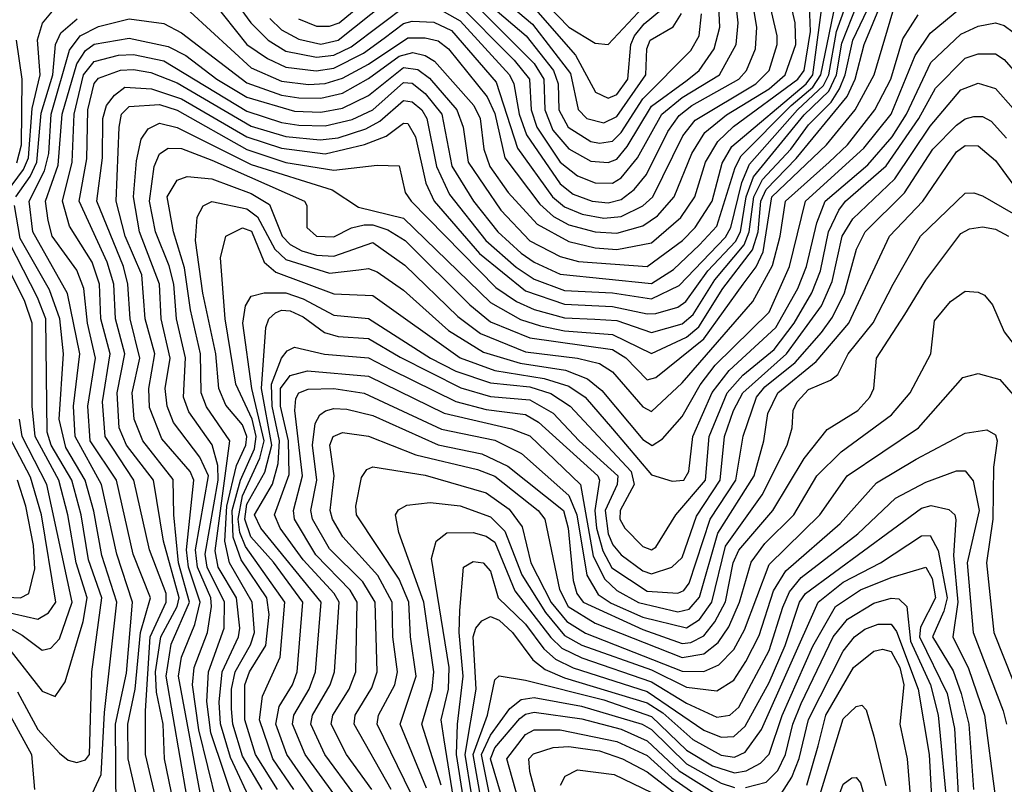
# Model space of a CAD drawing. Extents: x 501367 to 657802, y 482273 to 547541.
# Tile 498 of 656: x 576294 to 578555, y 529357 to 531112. Entities that reach past the tile are written whole.
import ezdxf

# ---------------------------------------------------------------- set-up
doc = ezdxf.new("R2010")
doc.units = 0

msp = doc.modelspace()

# ---------------------------------------------------------------- linework, layer by layer
at = {"layer": '0CON20XD'}
for points in [[(577380, 531275), (577555, 531095.1), (577615, 531058.1), (577645, 531055.3), (577737.1, 531152.9)], [(576515.5, 529295), (576513.6, 529495), (576538.6, 529611.4), (576552.8, 529775), (576516.7, 529885), (576481.7, 530045), (576420.8, 530155), (576417.1, 530225), (576431.4, 530345), (576403.7, 530483.7), (576323.6, 530625), (576315.6, 530695), (576350.7, 530765), (576360.3, 530805), (576365.8, 530895), (576407.9, 531042.1), (576432.4, 531075), (576475, 531096.2), (576545, 531113.9), (576625, 531103.2), (576665, 531081.9), (576815, 530967), (576895, 530938.8), (576935, 530932.8), (576985, 530931.5), (577035, 530943.2), (577095, 530976.7), (577165, 531028.2), (577196.3, 531036.3), (577225, 531029.4), (577246.5, 531016.5), (577336.7, 530915), (577351, 530885), (577359.7, 530815), (577373.1, 530775), (577415.4, 530715.3), (577482.3, 530642.3), (577555, 530602.7), (577615, 530588.5), (577665, 530584.5), (577745, 530599.8), (577811.9, 530658.1), (577844.4, 530705), (577868.7, 530785), (577897.4, 530832.6), (577933.4, 530866.6), (578080.8, 530975), (578095, 530995), (578110, 531085), (578104.1, 531245)], [(576735, 531227.6), (576824.6, 531105), (576864.7, 531064.7), (576905, 531039.9), (576975, 531025.5), (577015, 531030.3), (577055, 531049.8), (577185, 531147.3)], [(576934, 531114), (576975, 531096.7), (577005, 531096.9), (577027.7, 531105), (577175, 531226.9)], [(576746.6, 529313.4), (576705, 529481.6), (576690.9, 529585), (576694.7, 529625), (576725.2, 529704.8), (576734.5, 529765), (576732.7, 529785), (576702.1, 529855), (576697.6, 529895), (576727.1, 530065), (576707.3, 530107.3), (576647.1, 530187.1), (576632, 530225), (576627.8, 530265), (576639.3, 530335), (576618.2, 530425), (576614.4, 530505), (576568.6, 530625), (576555.3, 530705), (576562.1, 530787.9), (576572.6, 530837.4), (576588.6, 530861.4), (576615, 530874.6), (576655, 530864.7), (576825, 530779.6), (577011.3, 530721.3), (577071.9, 530681.9), (577175, 530656.5), (577375, 530462.4), (577443.8, 530423.8), (577489.5, 530409.5), (577545, 530397.7), (577655, 530389.1), (577745, 530345.6), (577825, 530383.1), (577853.3, 530406.7), (577908.6, 530495), (577976.4, 530583.6), (577989.6, 530625), (577996.1, 530695), (578007.7, 530722.3), (578077.1, 530792.9), (578194.4, 530935.6), (578212.3, 530975), (578233.3, 531055), (578294.8, 531205.2)], [(577243.8, 531143.8), (577305, 531109.6), (577418.7, 530985), (577428.6, 530965), (577441, 530895), (577457.3, 530847.3), (577535, 530734.9), (577565, 530711.7), (577608.5, 530695), (577645, 530691.4), (577675, 530699.2), (577705, 530722.2), (577733.5, 530756.5), (577781.9, 530855), (577808, 530892), (577837.3, 530915), (577945.4, 530975), (577963, 530995), (577983.9, 531045), (577986.4, 531095), (577967.7, 531207.7)], [(576567.9, 529305), (576543.1, 529415), (576542.3, 529495), (576559.1, 529575), (576571.1, 529705), (576594, 529785), (576554.6, 529884.6), (576515.7, 530055), (576455.4, 530145), (576450.4, 530225), (576468, 530335), (576449.2, 530415), (576441, 530495), (576425, 530537.2), (576368.1, 530615), (576359.2, 530650.8), (576353.2, 530695), (576382.2, 530777.8), (576391.1, 530895), (576425, 531010.2), (576445, 531041.3), (576464.4, 531055.6), (576545, 531069.6), (576635, 531050.4), (576675, 531029.7), (576746.7, 530975), (576815, 530934), (576925, 530902), (576985, 530899.4), (577035, 530908.8), (577095, 530937.7), (577175, 531002.5), (577207.8, 530997.8), (577235, 530977.7), (577297.9, 530905), (577311.8, 530865), (577323.8, 530785), (577398.7, 530675), (577465, 530604.4), (577535, 530568.1), (577577, 530557), (577735, 530545.4), (577816.2, 530605), (577845, 530635.2), (577884, 530695), (577907.2, 530782.8), (577929.4, 530820.6), (578099.9, 530965), (578114.9, 530985), (578140.7, 531175)], [(576610.6, 529305), (576582.7, 529425), (576582.8, 529525), (576593.5, 529695), (576630.2, 529775), (576630.1, 529795), (576591.7, 529895), (576555.8, 530055), (576489.7, 530155), (576484.1, 530235), (576501.2, 530345), (576480.1, 530425), (576476.6, 530505), (576460.2, 530555), (576408.1, 530638.1), (576391.6, 530695), (576414.3, 530785), (576419.1, 530895), (576440.5, 530985), (576465, 531015.7), (576520.2, 531030.2), (576555, 531032), (576625, 531017.3), (576815, 530902.2), (576895, 530875.7), (576935, 530870), (576995, 530868.3), (577057.3, 530882.7), (577105, 530905.3), (577175, 530967.9), (577195, 530966.1), (577225, 530942.8), (577262.8, 530895), (577286, 530776), (577335.8, 530695), (577391.5, 530625), (577445, 530576), (577475, 530555.3), (577535, 530528.1), (577745, 530506.5), (577795, 530538.5), (577855.3, 530595), (577895, 530637.6), (577937.2, 530772.8), (577951, 530799), (578065.2, 530915), (578115, 530956.7), (578134, 530985), (578172.7, 531175)], [(576647.2, 529315), (576626.3, 529415), (576623, 529495), (576608.2, 529568.2), (576605.9, 529615), (576617.8, 529695), (576655.6, 529765), (576659.8, 529785), (576623.6, 529915), (576600.7, 530055), (576538.6, 530135), (576521.9, 530175), (576517.8, 530255), (576535.4, 530344.6), (576513.4, 530425), (576509.6, 530505), (576494.8, 530555), (576430.4, 530695), (576447.5, 530792.5), (576449.8, 530905), (576464.8, 530965.2), (576475, 530978), (576525, 530996.3), (576555, 530997.8), (576595, 530990.3), (576655, 530966.7), (576825, 530867.8), (576905, 530844.1), (576983.8, 530836.2), (577025, 530841), (577088.9, 530861.1), (577121.1, 530878.9), (577175, 530926.1), (577195, 530923.2), (577216.9, 530905), (577228.9, 530885), (577251.1, 530775), (577280.5, 530710.5), (577364.5, 530605), (577433.6, 530543.6), (577475, 530516.2), (577545, 530490.4), (577655, 530484.6), (577745, 530471), (577808.4, 530501.6), (577915, 530612.4), (577926.9, 530635), (577951.9, 530738.1), (577970, 530780), (578080.4, 530905), (578139.5, 530960.5), (578152, 530985), (578169.7, 531085), (578201.4, 531175)], [(576678.6, 529325), (576629.7, 529605), (576641.7, 529678.3), (576683.8, 529775), (576658.7, 529865), (576647.9, 529975), (576646.2, 530056.2), (576576.2, 530145), (576556.4, 530195), (576551.9, 530255), (576569.7, 530335), (576547, 530425), (576542.4, 530505), (576532.4, 530545), (576471, 530695), (576483.6, 530795), (576484.3, 530885), (576493, 530915), (576511.1, 530938.9), (576535, 530956.9), (576596.6, 530953.4), (576665, 530930.5), (576815, 530843), (576895, 530817.1), (576995, 530804.2), (577085.4, 530825.4), (577135.2, 530844.8), (577175, 530874.5), (577185, 530873.7), (577202.9, 530843), (577226.6, 530736.6), (577245.4, 530695.4), (577350, 530575), (577455, 530489.7), (577545, 530458.7), (577655, 530453.8), (577735, 530436.3), (577755, 530437.5), (577805, 530452.2), (577823.8, 530465), (577873.9, 530535), (577937.6, 530602.4), (577948.8, 530625), (577962, 530705), (577979.2, 530750.8), (578095, 530893.2), (578151.9, 530948.1), (578169.4, 530985), (578181.8, 531058.2), (578227.7, 531175)], [(576685, 531130), (576825, 531001.2), (576895, 530971.1), (576956.6, 530963.4), (576995, 530965.2), (577035, 530977.7), (577095, 531009.7), (577185, 531069.9), (577225, 531070.3), (577255, 531063.5), (577278.8, 531045), (577367, 530935), (577385, 530896.3), (577407.9, 530795), (577488.2, 530688.2), (577520, 530660), (577555, 530641), (577615, 530624.6), (577665, 530621.6), (577725, 530638.8), (577758.6, 530661.4), (577796.9, 530705), (577837.1, 530805), (577867.2, 530852.8), (577916.7, 530893.3), (578015, 530952.9), (578051.4, 530985), (578076.4, 531055), (578074.7, 531104.7), (578058.6, 531175)], [(576735, 531156.3), (576815.3, 531055.3), (576862.8, 531022.8), (576905, 531003.3), (576974.6, 530994.6), (577015, 531000.6), (577083.5, 531035), (577130.8, 531069.2), (577175, 531102.8), (577195, 531108.9), (577245, 531106), (577285, 531087.3), (577388.3, 530968.3), (577437.1, 530817.1), (577517.4, 530705), (577545, 530682), (577585.7, 530665.7), (577635, 530656.1), (577675, 530660.3), (577725, 530684.9), (577747.4, 530705), (577816.8, 530845), (577845, 530881.4), (577984.1, 530965), (578014.9, 530995), (578033.1, 531055), (578033.3, 531075), (578011, 531171)], [(576868.3, 531115), (576895, 531088.5), (576935, 531067.4), (576985, 531056.1), (577025, 531065.1), (577175, 531184.7)], [(577295, 531153.5), (577429.1, 531019.1), (577464.7, 530975), (577468.3, 530905), (577481.6, 530865), (577535, 530785.1), (577575, 530753.5), (577615, 530737.7), (577655, 530736.8), (577675, 530748.9), (577712.6, 530795), (577768.6, 530895), (577815, 530933.3), (577901, 530985), (577939.5, 531055), (577943.5, 531105), (577936.4, 531175)], [(577305, 531181.7), (577475, 531011.5), (577497.3, 530975), (577499.4, 530905), (577518.4, 530858.4), (577555, 530815.4), (577605, 530787.4), (577645, 530783.7), (577665, 530791.9), (577689.1, 530820.9), (577745, 530913.3), (577826.9, 530973.1), (577854, 530995), (577888.8, 531045), (577901.3, 531095), (577897.5, 531175)], [(577385, 531175.1), (577471.3, 531101.4), (577558.4, 530988.4), (577576, 530906), (577596.2, 530885), (577635, 530875.1), (577665, 530889.3), (577731.6, 530985), (577733.9, 531045), (577741.4, 531065), (577794.7, 531095.3), (577813.9, 531126.1)], [(576792.8, 529295), (576732.9, 529475), (576723.1, 529546.9), (576727.3, 529615), (576763.4, 529715), (576764, 529775), (576724.2, 529855), (576719.7, 529885), (576749.8, 530055), (576748.4, 530088.4), (576736, 530136), (576681.8, 530211.8), (576669.9, 530245), (576674.5, 530335.5), (576654, 530425), (576647.3, 530505), (576637.2, 530547.2), (576605.9, 530625), (576591.8, 530695), (576602.2, 530775), (576615, 530804.3), (576635, 530817), (576665, 530815.9), (576735, 530789.7), (576948, 530695), (576953.4, 530685), (576953.5, 530635), (576975.6, 530615), (577015, 530613.1), (577055.7, 530634.3), (577085, 530641.3), (577105, 530641), (577139.5, 530629.5), (577179.2, 530605), (577327.2, 530457.2), (577375, 530418.2), (577465, 530381.3), (577655, 530354.5), (577685.6, 530335.6), (577735, 530285.5), (577755, 530290.5), (577865, 530379.6), (577955.4, 530505), (577985, 530544.5), (578000.8, 530579.2), (578020.7, 530705), (578146.8, 530825), (578212.5, 530905), (578255.8, 530985), (578305, 531150.7)], [(576263, 530715), (576302.3, 530767.7), (576313.5, 530795), (576322.2, 530907.8), (576340.3, 530985), (576334.5, 531065.5), (576345.9, 531104.1), (576368.7, 531131.3)], [(576710.2, 529325), (576658.2, 529605), (576665, 529648.8), (576696.2, 529723.8), (576708.3, 529775), (576681.7, 529855), (576676.5, 529895), (576693.8, 530055), (576684.9, 530075), (576620, 530150), (576591.4, 530221.4), (576590.5, 530265), (576603.7, 530345), (576582.1, 530425), (576573.9, 530526.1), (576536, 530615), (576515.5, 530695), (576522, 530865), (576527.8, 530895), (576545, 530913), (576615, 530917), (576655, 530903.9), (576815, 530813.9), (576905, 530783.8), (577015, 530766.7), (577115, 530778.2), (577165, 530776.7), (577179.2, 530715), (577192.8, 530695), (577387.1, 530497.1), (577434.9, 530464.9), (577475, 530446.6), (577545, 530427.7), (577614.6, 530424.6), (577665, 530421), (577745, 530393.9), (577815, 530413.6), (577840.2, 530435), (577890.1, 530515), (577957.7, 530595), (577969.2, 530625), (577980, 530705), (577999.3, 530745), (578064.5, 530815), (578105, 530870.6), (578157.3, 530922.7), (578176.8, 530953.2), (578189.7, 530985), (578206.9, 531065), (578240.6, 531135)], [(576830.5, 529305), (576778, 529418), (576754.9, 529495.1), (576751.4, 529545), (576758.6, 529615), (576796.4, 529695), (576799.3, 529715), (576791.7, 529785), (576749.6, 529855), (576742.5, 529892.5), (576776, 530145), (576723, 530223), (576710.6, 530255), (576708.7, 530345), (576685.8, 530445.8), (576672.1, 530542.1), (576646.9, 530625), (576632.6, 530705), (576655, 530743.2), (576678.3, 530751.7), (576735, 530746.5), (576825, 530712.8), (576867.5, 530687.5), (576896.2, 530615), (576915, 530596), (576941.5, 530581.5), (576975, 530571.6), (577015, 530568.9), (577105, 530600.1), (577178.5, 530548.5), (577300.3, 530430.3), (577351.9, 530391.9), (577455, 530349.5), (577574.9, 530334.9), (577625, 530322.5), (577655, 530303.2), (577725, 530222.9), (577745, 530212.3), (577815, 530278.4), (577977.6, 530465), (578022.5, 530547.5), (578040.5, 530615), (578052.5, 530695), (578152.9, 530785), (578194.7, 530825), (578257.6, 530905), (578294.3, 530975), (578322.1, 531067.9), (578357, 531123)], [(576850.6, 529345), (576805, 529421.5), (576783.4, 529495), (576780.4, 529529.6), (576780.3, 529575), (576788.4, 529615), (576823.5, 529676.5), (576833.3, 529705), (576827.5, 529775), (576775.5, 529865), (576764.8, 529914.8), (576769.2, 529995), (576791.7, 530088.3), (576813.3, 530135), (576815.1, 530154.9), (576805, 530182), (576767, 530227), (576750.7, 530265), (576743.9, 530345), (576714.3, 530484.3), (576697.6, 530605), (576701.5, 530658.5), (576715.2, 530684.8), (576735, 530694.3), (576815, 530677.4), (576839.5, 530659.5), (576879.7, 530585), (576905, 530561.1), (577005, 530529.7), (577072.7, 530537.3), (577095, 530540.8), (577115, 530533), (577175, 530490.8), (577278.4, 530398.4), (577358.8, 530348.8), (577443.3, 530323.3), (577547.2, 530307.2), (577597.7, 530287.7), (577630.9, 530260.9), (577725, 530148.5), (577745.9, 530134.1), (577770.2, 530149.8), (577815, 530200.8), (577856.7, 530273.3), (577891.3, 530318.7), (578015, 530440.5), (578061.3, 530545), (578098.1, 530695), (578232.7, 530817.3), (578295.1, 530895), (578350.6, 531029.4), (578385, 531081.2), (578455, 531138.9)], [(577375, 531144.4), (577457.1, 531075), (577520, 530995), (577530.7, 530965), (577531.6, 530905), (577553.6, 530865), (577605, 530832.6), (577625, 530828.2), (577655, 530833.2), (577675, 530853.3), (577725, 530930.1), (577835, 531040.8), (577854.4, 531075), (577859.7, 531125)], [(577478.1, 531135), (577570.2, 531030.2), (577615.9, 530945.9), (577645, 530931.5), (577665, 530940.4), (577690.6, 530975), (577697.1, 531055), (577706, 531075), (577727.7, 531102.3), (577768, 531135)], [(576285.1, 530705), (576317.9, 530752.1), (576332.9, 530785), (576342.9, 530897.1), (576369.8, 530985), (576375.9, 531055), (576388.3, 531081.7), (576425.8, 531114.2)], [(576885.6, 529345), (576835.1, 529425), (576810.4, 529505), (576810.8, 529585), (576821.4, 529615), (576859.3, 529675), (576866.4, 529746.4), (576860.9, 529785), (576802.2, 529872.2), (576783.6, 529923.6), (576781.6, 529985), (576800.4, 530055), (576833.2, 530126.8), (576836.7, 530155), (576827.5, 530195), (576789.8, 530275), (576765.7, 530425), (576754.8, 530565), (576767.2, 530615), (576805, 530634.4), (576826.4, 530626.4), (576855.2, 530555.2), (576882, 530532), (577015, 530482.7), (577105, 530478.4), (577305.5, 530335.5), (577385, 530306.9), (577498.1, 530288.1), (577555, 530271), (577592.2, 530245), (577655, 530172.4), (577745, 530067.1), (577792.3, 530052.3), (577819.2, 530055), (577830.4, 530075), (577839.8, 530155), (577883.8, 530256.2), (577923.2, 530306.8), (578030.5, 530405), (578080.6, 530495), (578100.5, 530545), (578124.1, 530645.9), (578143.3, 530695), (578241.4, 530778.6), (578297.3, 530842.7), (578330.2, 530895), (578386.6, 531013.4), (578455, 531078.7), (578495, 531096.7), (578535, 531104.5), (578555, 531098.9), (578575, 531083)], [(576286.9, 530783.1), (576297.9, 530825), (576299.7, 530975), (576286.7, 531065)], [(576923.5, 529345), (576875.4, 529415.4), (576844.5, 529505), (576851.4, 529558.6), (576891.7, 529648.3), (576902.4, 529775), (576812.6, 529902.6), (576799.2, 529935), (576795.2, 529965), (576805, 530018.9), (576845, 530105.1), (576855, 530145), (576826.5, 530265), (576805.9, 530415), (576812, 530455), (576825, 530477.2), (576854.8, 530485.1), (576905, 530485.1), (576945, 530471.4), (577015, 530433.4), (577095, 530425.9), (577236.8, 530335), (577295.4, 530305.4), (577375, 530278.6), (577465, 530269.1), (577513.7, 530253.7), (577558.2, 530225), (577698.2, 530075), (577704.7, 530045), (577672.9, 529985), (577672.1, 529965), (577683.3, 529945), (577725, 529902.3), (577745, 529894.8), (577755, 529901), (577800.8, 529975), (577868.4, 530055), (577877.3, 530155), (577918.6, 530255), (577954.1, 530295.9), (578026.2, 530355), (578072.5, 530415), (578112.9, 530485), (578132.7, 530535), (578151.6, 530625), (578175, 530674.8), (578190, 530695), (578283.9, 530776.1), (578358.4, 530885), (578396.6, 530955), (578465, 531023.6), (578495, 531033.5), (578535, 531033.4), (578555, 531020.8), (578575, 530996.5)], [(576976.8, 529325), (576907.1, 529425), (576881.8, 529495), (576889.5, 529535), (576920, 529585), (576930.9, 529615), (576943.6, 529775), (576876.5, 529866.5), (576824.8, 529924.8), (576810.8, 529965), (576815, 529999.4), (576856.6, 530073.4), (576872.4, 530135), (576849, 530265), (576858.6, 530405), (576865.8, 530425), (576881.1, 530438.9), (576895, 530445.3), (576915, 530443.6), (576945, 530430), (576993.5, 530393.5), (577025, 530384.9), (577095, 530379.8), (577167.4, 530337.4), (577306.6, 530266.6), (577375, 530247.1), (577465, 530239.1), (577518.7, 530208.7), (577578.8, 530145), (577667.4, 530065), (577665.5, 530045), (577638.4, 529985), (577645, 529931.7), (577656.2, 529906.2), (577675, 529883.5), (577725, 529846.4), (577745, 529839.7), (577791.6, 529855), (577815, 529877.6), (577847.9, 529972.1), (577902.5, 530055), (577912.6, 530155), (577933.3, 530215), (577954.4, 530255), (578054.5, 530345), (578134.8, 530455.2), (578159.3, 530510.7), (578182.5, 530615), (578206.8, 530655), (578303.3, 530746.7), (578385, 530867.6), (578455, 530950.7), (578495, 530966), (578535, 530954.3), (578575, 530908.3)], [(577014.9, 529335), (576949.5, 529425), (576920.2, 529495), (576923.6, 529515), (576958.3, 529575), (576973.2, 529615), (576985.7, 529775), (576847.1, 529945), (576833.1, 529975), (576874.6, 530045.4), (576887, 530093), (576890.3, 530145), (576873.4, 530225), (576872, 530275), (576895, 530335.2), (576907.9, 530352.1), (576925, 530360), (576993.9, 530343.9), (577095, 530335.7), (577147.8, 530307.8), (577295.7, 530235.7), (577365, 530216.7), (577455, 530205.5), (577485, 530187.7), (577621.3, 530065), (577625.3, 530055), (577614.5, 529985.5), (577618.4, 529945), (577632.8, 529892.8), (577653.9, 529853.9), (577735, 529800.1), (577805, 529795.5), (577818.8, 529801.2), (577831.3, 529818.7), (577879.8, 529965), (577938.1, 530055), (577955, 530155.5), (577985.5, 530245), (578005, 530269.4), (578074.3, 530325), (578135, 530393.8), (578160.7, 530429.3), (578188.1, 530485), (578215.9, 530585), (578235.2, 530625), (578325.8, 530714.2), (578391.2, 530815), (578445, 530869.7), (578465, 530884.2), (578485, 530889.7), (578505, 530889.3), (578525, 530879.2), (578560.1, 530840.1)], [(577061.4, 529335), (576994.8, 529424.8), (576962.6, 529495), (576966, 529515), (577006.8, 529585), (577016.3, 529615), (577027.5, 529775), (577016.2, 529795), (576945, 529871.6), (576891.6, 529945), (576878.5, 529975), (576912.3, 530067.7), (576911.1, 530145), (576892.6, 530225), (576892.9, 530265), (576915, 530295.4), (576955, 530305.7), (577095, 530293.9), (577268.9, 530208.9), (577423, 530173), (577465, 530156.3), (577581.7, 530045), (577610.7, 529880.7), (577637.2, 529827.2), (577665, 529801.4), (577715, 529773.9), (577805, 529752.9), (577831.1, 529758.9), (577855, 529786), (577897.2, 529932.8), (577980.2, 530065), (578002.9, 530145), (578012, 530208), (578035.1, 530255), (578123.1, 530326.9), (578198.2, 530415), (578291.2, 530615), (578367.6, 530695), (578445, 530808.5), (578465, 530823.2), (578495, 530822.2), (578535, 530788.9), (578655.1, 530625)], [(578300, 530505), (578362.7, 530615), (578465, 530713.3), (578485, 530714.7), (578505, 530707.9), (578575, 530667)], [(576455, 529323.3), (576480.5, 529379.5), (576488.8, 529521.2), (576517.1, 529775), (576482, 529882), (576464, 529984), (576443.8, 530055), (576399.5, 530129.5), (576384.3, 530195), (576394.2, 530345), (576385.5, 530425), (576361.8, 530491.8), (576295, 530609.4), (576281.5, 530685)], [(577147.1, 529345), (577061.6, 529495), (577064.3, 529515), (577102.2, 529577.8), (577114.4, 529615), (577110.3, 529775), (577081.6, 529821.6), (577005, 529897.3), (576965.9, 529965), (576962.4, 529985), (576975.8, 530055), (576966.2, 530135), (576972, 530185), (576982.7, 530205), (576995.8, 530214.2), (577015, 530219.7), (577045, 530217.5), (577105, 530203), (577255, 530136.1), (577355, 530114.9), (577415, 530087.2), (577542.7, 529985), (577553, 529945), (577565, 529824.6), (577573.1, 529795), (577587.8, 529775), (577725, 529711.7), (577815, 529680.1), (577835, 529681.9), (577865, 529697.6), (577890.5, 529729.5), (577914.4, 529775.6), (577932.1, 529865), (577945, 529894.1), (578023.3, 529985), (578095, 530104.4), (578148.5, 530171.5), (578218.4, 530215), (578246.3, 530245), (578255.2, 530265), (578261.6, 530335), (578326.6, 530435), (578375, 530513.6), (578455, 530621.2), (578475, 530631.9), (578505, 530636.6), (578535, 530631.2), (578565, 530614.7)], [(576288.7, 529568.7), (576335, 529482.8), (576385, 529428.2), (576405, 529412.3), (576425, 529406.6), (576445, 529412.9), (576453.7, 529425), (576459.1, 529615), (576482.4, 529785), (576451.7, 529871.7), (576434.5, 529975), (576413.3, 530055), (576366, 530135), (576357, 530165), (576353.6, 530425), (576334.5, 530474.5), (576269.9, 530599.9)], [(576271, 529665), (576345, 529570.6), (576375, 529558.2), (576397.8, 529592.2), (576439.3, 529730.7), (576448.4, 529785), (576423.5, 529865), (576404.5, 529975), (576383.6, 530055), (576329.2, 530155), (576322.1, 530225), (576322.6, 530415), (576305.6, 530465), (576259, 530559)], [(577102.6, 529345), (577044.3, 529425), (577009.1, 529495), (577012.6, 529515), (577050.4, 529575), (577065.4, 529615), (577068.9, 529775), (577052.5, 529802.5), (576973.6, 529883.6), (576925.1, 529965), (576922.5, 529985), (576943.5, 530065), (576925.5, 530215), (576927.7, 530242.3), (576935, 530255.5), (576956.2, 530263.8), (577015.1, 530265.1), (577084.5, 530254.5), (577262.2, 530172.2), (577385, 530146.3), (577446.4, 530116.4), (577555, 530019.7), (577573.6, 529975), (577596.5, 529836.5), (577622.4, 529792.4), (577652.2, 529772.2), (577725, 529740.4), (577825, 529715.9), (577855.2, 529734.8), (577882.9, 529775), (577915, 529903.7), (577998.5, 530021.5), (578056.1, 530135), (578067.6, 530175), (578070.2, 530215), (578079, 530235), (578105, 530263.2), (578155.5, 530284.5), (578172.3, 530297.7), (578196.2, 530345), (578254, 530416), (578300, 530505)], [(577192.4, 529335), (577114.6, 529495), (577117.6, 529515), (577155.4, 529585), (577161.6, 529615), (577150.7, 529695), (577149.1, 529775), (577116.1, 529836.1), (577035.8, 529925), (577011.9, 529965), (577006.9, 529985), (577015.9, 530065), (577005.7, 530135), (577013.5, 530155), (577035, 530164.1), (577095, 530156.2), (577203.1, 530113.1), (577345, 530079.3), (577385, 530063.8), (577484.5, 529985), (577499.8, 529965), (577533.5, 529803.5), (577553.1, 529765), (577615, 529726.4), (577815, 529647.9), (577865, 529656.1), (577897.8, 529682.2), (577922.2, 529717.8), (577946.6, 529775), (577973.4, 529866.6), (578005, 529909.3), (578071.7, 529975), (578124.8, 530065), (578180.1, 530119.9), (578296.2, 530205), (578339, 530255), (578386, 530345), (578395, 530420.6), (578431.8, 530465), (578465, 530488.4), (578495, 530486.7), (578509.4, 530479.4), (578527.5, 530457.5), (578554.3, 530395), (578595, 530342.2)], [(577227.7, 529347.7), (577167.8, 529495), (577204.1, 529605), (577190.9, 529695), (577187.5, 529775), (577165, 529827.3), (577067.5, 529975), (577065.8, 529995), (577078.7, 530061.3), (577091, 530079), (577105, 530085.2), (577225, 530066.4), (577365, 530025.9), (577418.2, 529988.2), (577447.8, 529947.8), (577467.6, 529865), (577514.3, 529774.3), (577550.4, 529730.4), (577593.3, 529703.3), (577815, 529616.7), (577865, 529615.7), (577899, 529631), (577933.8, 529666.2), (577958.5, 529711.5), (578015, 529861.2), (578131.4, 529975), (578194.4, 530065), (578357.7, 530175), (578459.7, 530290.3), (578495, 530299.7), (578545, 530286.1), (578575, 530250.7)], [(576222.3, 529742.3), (576299.1, 529699.1), (576345, 529664.4), (576365, 529668.9), (576385, 529690.5), (576414, 529775), (576356.3, 530045), (576299.4, 530155), (576293.5, 530195)], [(576255, 529754.1), (576335, 529736), (576360.1, 529749.9), (576376.4, 529775), (576343.8, 529975), (576318.4, 530061.6), (576269.2, 530155)], [(577261.7, 529355), (577217.4, 529495), (577240.6, 529575), (577245.1, 529614.9), (577221.6, 529775), (577164.1, 529935), (577157.1, 529975), (577163.4, 529986.6), (577182.5, 529997.5), (577236.7, 530003.3), (577305, 529995.6), (577375, 529971), (577407.9, 529937.9), (577447.2, 529837.2), (577501.1, 529751.1), (577545, 529698.1), (577585, 529676.4), (577745, 529619.4), (577825, 529579.6), (577895, 529571.2), (577934, 529596), (577961.3, 529638.7), (577991.9, 529698.1), (578025, 529800.6), (578053.3, 529846.7), (578178.2, 529955), (578261.3, 530048.7), (578352.7, 530102.7), (578465, 530162.9), (578515, 530170.5), (578535, 530159.2), (578538.8, 530145), (578529.8, 530085), (578528.6, 529965), (578514.1, 529865), (578530.8, 529705), (578575, 529593.1)], [(577290, 529325), (577268.6, 529458.6), (577261.6, 529505), (577278.5, 529575), (577280.4, 529625), (577239.5, 529875), (577249.8, 529915), (577275, 529934.3), (577335, 529934.9), (577365, 529925.9), (577385, 529912.4), (577430.7, 529800.7), (577513.3, 529693.3), (577538.8, 529668.8), (577585, 529646.7), (577745, 529592), (577825, 529542.6), (577895, 529511.1), (577925, 529515.5), (577945, 529534.1), (578015, 529664), (578046.4, 529763.6), (578061.7, 529798.3), (578088.5, 529831.5), (578218.6, 529931.4), (578305, 530013.2), (578375, 530049.9), (578445, 530075.9), (578465, 530076), (578483.6, 530053.6), (578497.1, 529985), (578469.9, 529865), (578483.2, 529705), (578552.4, 529525), (578559.8, 529495)], [(576265, 529785.9), (576295.6, 529784.4), (576314.7, 529795), (576328.8, 529851.2), (576325.4, 529905), (576307.5, 529995), (576288.5, 530055)], [(577312.3, 529327.7), (577296.9, 529425), (577298.9, 529495), (577312.4, 529605), (577302.9, 529705), (577304.6, 529755.4), (577313.1, 529855), (577335, 529868.2), (577358.1, 529865), (577375, 529845.6), (577392.7, 529785), (577455, 529724.1), (577497.5, 529667.5), (577524.1, 529644.1), (577565, 529624.3), (577735, 529569.7), (577865, 529481.1), (577905, 529465.1), (577933.7, 529466.3), (577960, 529490), (578015, 529590.2), (578051.8, 529675), (578084.9, 529775), (578098.4, 529795), (578365, 529990.3), (578386.8, 529996.8), (578427.6, 529987.6), (578441.6, 529975), (578443.4, 529963.4), (578438.1, 529881.9), (578448.4, 529775), (578436.8, 529695), (578472.8, 529622.8), (578509.5, 529515), (578533.3, 529335)], [(577331.5, 529335), (577316.6, 529425), (577341.8, 529575), (577335.3, 529695), (577341.1, 529715), (577355, 529732), (577375, 529742), (577395, 529733.3), (577425.6, 529705), (577472.2, 529642.2), (577500.5, 529620.5), (577545, 529601.4), (577735, 529543.9), (577770.6, 529520.6), (577839.5, 529459.5), (577905, 529423.3), (577935, 529419.3), (577959.6, 529430.4), (577997.2, 529482.8), (578127.3, 529775), (578185, 529820.4), (578270.4, 529865), (578365, 529926.8), (578385, 529927.9), (578403.2, 529893.2), (578423.4, 529785), (578416.1, 529753.9), (578389.8, 529695), (578437.3, 529617.3), (578456.1, 529565), (578473.6, 529495), (578484.5, 529345)], [(577353, 529325), (577334.9, 529425), (577368.4, 529515), (577385, 529596.2), (577395, 529605.7), (577455, 529595.9), (577635, 529550.6), (577745, 529512.3), (577825, 529434.7), (577885, 529399), (577935, 529382.8), (577962.1, 529387.9), (577995.2, 529405), (578015, 529425.7), (578044.6, 529514.6), (578115, 529674), (578167.4, 529765), (578225, 529802.8), (578295, 529831.4), (578375, 529854.8), (578389, 529829), (578397, 529785), (578362.9, 529717.1), (578360.5, 529695), (578423.7, 529565), (578440.8, 529485), (578449, 529335)], [(577960.6, 529349.4), (578008.4, 529361.6), (578035, 529388.5), (578052.2, 529425), (578069, 529495), (578088.2, 529541.8), (578162.2, 529695), (578195, 529736), (578255, 529772.4), (578295, 529784.1), (578312.5, 529782.5), (578331, 529765), (578339.5, 529685), (578385.2, 529585), (578403.3, 529515), (578425.6, 529285.6)], [(578042.6, 529335), (578066.7, 529373.3), (578084.2, 529415.8), (578105, 529505.2), (578185, 529662.3), (578210.9, 529695), (578235, 529712.5), (578265, 529724.6), (578295, 529724.2), (578307.4, 529707.4), (578356.9, 529575), (578382.7, 529425), (578390, 529285)], [(578101.8, 529355), (578127.5, 529445), (578145.3, 529515), (578209, 529625), (578255, 529662.5), (578275, 529666.8), (578295, 529661.6), (578315.4, 529625), (578324.5, 529585), (578315.4, 529495), (578331.7, 529415), (578344.9, 529254.9)], [(576255.3, 529545.3), (576320.9, 529425), (576327.6, 529345)], [(577390.2, 529245), (577354.6, 529425), (577375, 529469.7), (577419.2, 529530.8), (577445, 529551.6), (577475, 529556), (577584.1, 529535.9), (577723.3, 529495), (577745, 529482.2), (577825, 529403.8), (577905, 529359.1), (577935, 529349.3)], [(577425.3, 529245), (577375, 529415.4), (577385, 529440.1), (577442.6, 529507.4), (577455, 529518), (577475, 529522.5), (577585, 529507.1), (577675, 529482.9), (577735, 529456.4), (577807.9, 529387.9), (577905, 529326.9)], [(578123.7, 529306.3), (578185, 529507.1), (578215, 529535.3), (578228, 529538), (578237.7, 529527.8), (578255, 529466.9), (578282.9, 529352.9)], [(577463, 529235), (577412.3, 529415), (577455, 529471), (577475, 529481.7), (577535, 529481.9), (577665, 529454.6), (577735, 529422.8), (577791.2, 529371.2), (577905, 529292.4)], [(577505, 529236.5), (577465, 529386), (577463.1, 529415), (577473.5, 529426.5), (577519, 529441), (577555, 529443.6), (577625, 529433.5), (577678.3, 529415), (577735, 529384.9), (577895, 529261.8)], [(577536, 529355), (577546.2, 529375), (577575, 529390), (577658.9, 529378.9), (577745, 529338.2)], [(578140.9, 529239.1), (578185, 529356.8), (578205, 529371.8), (578215, 529372.1), (578225, 529360.4), (578236.8, 529316.8)]]:
    msp.add_lwpolyline(points, dxfattribs=at)

doc.saveas('drawing.dxf')
